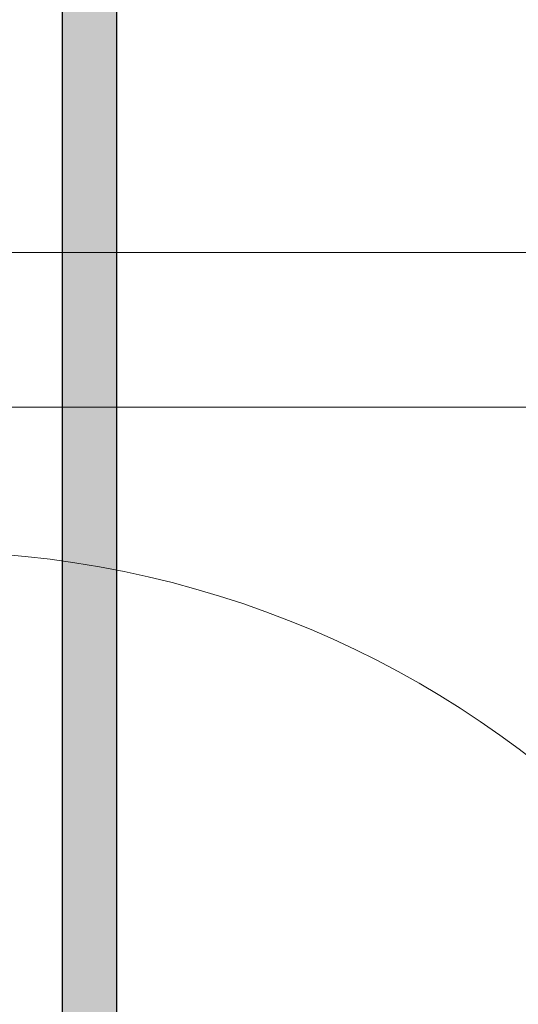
# Model space of a CAD drawing. Header units: millimetres. Extents: x 567 to 934, y -1 to 364.
# Tile 696 of 1056: x 781.673 to 782.574, y 106.024 to 107.803. Entities that reach past the tile are written whole.
import ezdxf

# ---------------------------------------------------------------- set-up
doc = ezdxf.new("R2010")
doc.units = ezdxf.units.MM
doc.header["$MEASUREMENT"] = 0
for name, color, linetype, lineweight in [('A-WALL', 7, 'Continuous', 25), ('AF-Condutos', 140, 'Continuous', 25), ('ARQ-ESQUAD', 7, 'Continuous', 25)]:
    doc.layers.add(name, color=color, linetype=linetype, lineweight=lineweight)

msp = doc.modelspace()

# ---------------------------------------------------------------- hatches: boundary and pattern name
at = {"layer": 'AF-Condutos', "linetype": 'Continuous'}
for points in [[(781.7507, 105.1604), (781.7585, 111.483), (781.7501, 111.483)], [(781.849, 104.6422), (781.849, 111.483), (781.845, 105.1604), (781.8447, 111.483), (781.8334, 105.1604), (781.8324, 111.483), (781.8159, 105.1604), (781.8144, 111.483), (781.7954, 105.1604), (781.7938, 111.483), (781.7755, 105.1604), (781.774, 111.483), (781.7597, 105.1604), (781.7585, 111.483), (781.7507, 105.1604), (781.7501, 111.483), (781.7501, 105.2101), (781.7501, 104.6422)], [(781.7597, 105.1604), (781.774, 111.483), (781.7585, 111.483)], [(781.7755, 105.1604), (781.7938, 111.483), (781.774, 111.483)], [(781.7954, 105.1604), (781.8144, 111.483), (781.7938, 111.483)], [(781.8159, 105.1604), (781.8324, 111.483), (781.8144, 111.483)], [(781.8334, 105.1604), (781.8447, 111.483), (781.8324, 111.483)], [(781.845, 105.1604), (781.849, 111.483), (781.8447, 111.483)]]:
    msp.add_hatch(color=151, dxfattribs=at).paths.add_polyline_path(points)

# ---------------------------------------------------------------- linework, layer by layer
at = {"layer": 'A-WALL', "color": 8, "lineweight": 5}
for p, q in [((784.359, 107.3827), (781.299, 107.3827)), ((781.299, 107.1027), (784.399, 107.1027))]:
    msp.add_line(p, q, dxfattribs=at)
at = {"layer": 'AF-Condutos'}
for p, q in [((781.7501, 111.483), (781.7501, 105.2101)), ((781.849, 105.2101), (781.849, 111.483))]:
    msp.add_line(p, q, dxfattribs=at)
at = {"layer": 'ARQ-ESQUAD', "color": 8, "lineweight": 5}
msp.add_arc((781.499, 105.0427), 1.8, 360, 90, dxfattribs=at)

doc.saveas('drawing.dxf')
